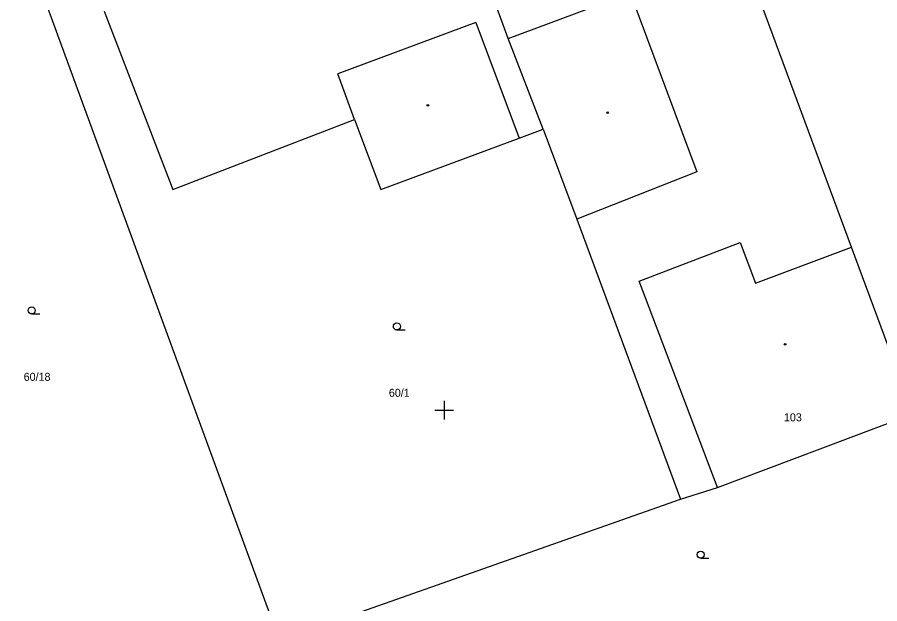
# Model space of a CAD drawing. Extents: x -703403 to -701924, y -1022520 to -1021856.
# Drawn here: x -703022.67 to -702976.87, y -1022060.28 to -1022029.13 of the extents above; entities that cross this region are included whole.
import ezdxf

# ---------------------------------------------------------------- set-up
doc = ezdxf.new("R2010")
doc.units = 0
for name, color, linetype in [('Z_hektometricka_sit', 7, 'Continuous'), ('Z_katastr_cisla_pozemkova', 7, 'Continuous'), ('Z_katastr_cisla_stavebni', 7, 'Continuous'), ('Z_katastr_hranice', 7, 'Continuous'), ('Z_katastr_vnitrni_kresba', 7, 'Continuous'), ('Z_katastr_znacky_budov', 7, 'Continuous'), ('Z_katastr_znacky_kultur', 7, 'Continuous')]:
    doc.layers.add(name, color=color, linetype=linetype)

msp = doc.modelspace()

# ---------------------------------------------------------------- linework, layer by layer
at = {"layer": 'Z_hektometricka_sit'}
for p, q in [((-703000, -1022049.5), (-703000, -1022050.5)), ((-703000.5, -1022050), (-702999.5, -1022050))]:
    msp.add_line(p, q, dxfattribs=at)
at = {"layer": 'Z_katastr_hranice'}
for p, q in [((-702996.59, -1022030.26), (-703000.93, -1022018.49)), ((-703023.88, -1022020.9), (-703008.77, -1022062.18)), ((-703018.05, -1022028.8), (-703014.4, -1022038.28)), ((-702978.36, -1022041.34), (-702983.12, -1022028.54)), ((-702994.74, -1022035.07), (-702996.59, -1022030.26)), ((-703014.4, -1022038.28), (-703004.75, -1022034.56)), ((-703004.75, -1022034.56), (-703003.36, -1022038.28)), ((-702996.02, -1022035.55), (-702994.74, -1022035.07)), ((-702994.74, -1022035.07), (-702992.96, -1022039.85)), ((-703003.36, -1022038.28), (-702996.02, -1022035.55)), ((-702992.96, -1022039.85), (-702987.45, -1022054.72)), ((-702975.1, -1022050.19), (-702978.36, -1022041.34)), ((-702985.49, -1022054.1), (-702975.1, -1022050.19)), ((-702987.45, -1022054.72), (-702985.49, -1022054.1)), ((-703005.33, -1022061.03), (-702987.45, -1022054.72))]:
    msp.add_line(p, q, dxfattribs=at)
at = {"layer": 'Z_katastr_vnitrni_kresba'}
for p, q in [((-702996.59, -1022030.26), (-702990.13, -1022027.82)), ((-702990.13, -1022027.82), (-702986.58, -1022037.34)), ((-702998.31, -1022029.41), (-703005.65, -1022032.14)), ((-702998.31, -1022029.41), (-702996.02, -1022035.55)), ((-703004.75, -1022034.56), (-703005.65, -1022032.14)), ((-702986.58, -1022037.34), (-702992.96, -1022039.85)), ((-702989.65, -1022043.15), (-702984.28, -1022041.1)), ((-702984.28, -1022041.1), (-702983.46, -1022043.26)), ((-702983.46, -1022043.26), (-702978.36, -1022041.34)), ((-702985.49, -1022054.1), (-702989.65, -1022043.15))]:
    msp.add_line(p, q, dxfattribs=at)
at = {"layer": 'Z_katastr_znacky_budov'}
for centre in [(-703000.862, -1022033.81), (-702991.312, -1022034.2), (-702981.892, -1022046.5)]:
    msp.add_circle(centre, 0.0437, dxfattribs=at)
at = {"layer": 'Z_katastr_znacky_kultur'}
for p, q in [((-703021.898, -1022044.89), (-703021.461, -1022044.89)), ((-703002.508, -1022045.74), (-703002.071, -1022045.74)), ((-702986.378, -1022057.86), (-702985.941, -1022057.86))]:
    msp.add_line(p, q, dxfattribs=at)
for centre in [(-703021.898, -1022044.702), (-703002.508, -1022045.552), (-702986.378, -1022057.672)]:
    msp.add_circle(centre, 0.187, dxfattribs=at)

# ---------------------------------------------------------------- texts
at = {"layer": 'Z_katastr_cisla_pozemkova'}
for s, p in [('60/18', (-703022.324, -1022048.44)), ('60/1', (-703002.934, -1022049.289))]:
    msp.add_text(s, height=0.425, dxfattribs=at).set_placement(p)
at = {"layer": 'Z_katastr_cisla_stavebni'}
msp.add_text('103', height=0.425, dxfattribs=at).set_placement((-702981.954, -1022050.59))

doc.saveas('drawing.dxf')
